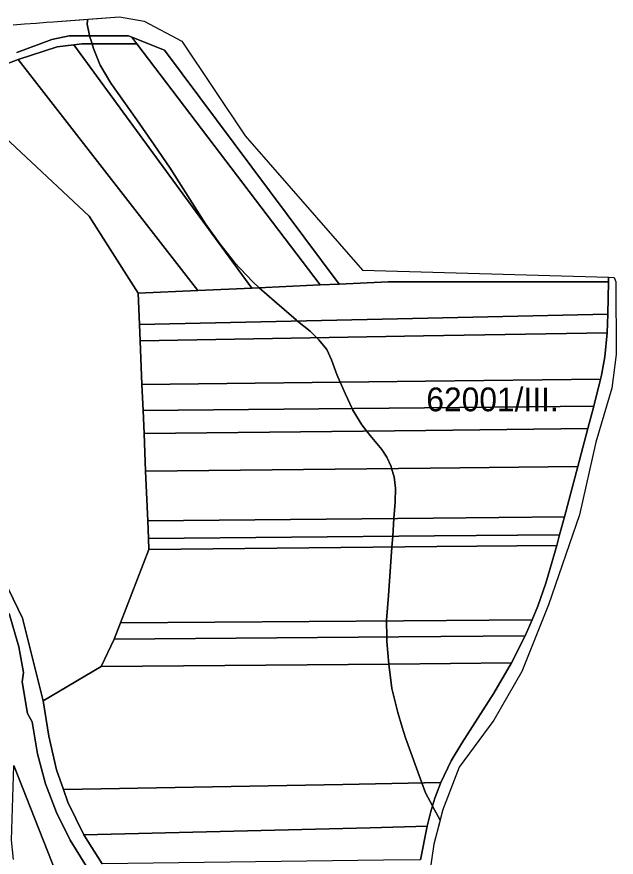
# Model space of a CAD drawing. Extents: x -521939 to -516426, y -1197857 to -1189551.
# Drawn here: x -518660 to -518281, y -1190549 to -1190018 of the extents above; entities that cross this region are included whole.
import ezdxf

# ---------------------------------------------------------------- set-up
doc = ezdxf.new("R2010")
doc.units = 0
for name, color, linetype in [('95560013', 7, 'Continuous'), ('95630013', 7, 'Continuous'), ('95640013', 7, 'Continuous'), ('95660013', 7, 'Continuous')]:
    doc.layers.add(name, color=color, linetype=linetype)

msp = doc.modelspace()

# ---------------------------------------------------------------- linework, layer by layer
at = {"layer": '95560013'}
for points in [[(-518456.27, -1190186.72), (-518468.38, -1190187.27), (-518584.12, -1190034.97), (-518587.33, -1190030.75), (-518566.71, -1190038.83)], [(-518659.18, -1190044.75), (-518634.54, -1190036.84), (-518624.04, -1190035.52), (-518511.43, -1190189.22), (-518545.67, -1190190.78)], [(-518468.38, -1190187.27), (-518511.43, -1190189.22), (-518624.04, -1190035.52), (-518618.94, -1190034.88), (-518584.12, -1190034.97)], [(-518659.18, -1190044.75), (-518545.67, -1190190.78), (-518583.4, -1190192.5), (-518614.2, -1190143.77), (-518700.81, -1190062.95), (-518682.38, -1190053.63)], [(-518309.38, -1190185.23), (-518286.16, -1190185.34), (-518286.71, -1190205.7), (-518400.36, -1190208.22), (-518582.56, -1190212.26), (-518583.4, -1190192.5), (-518545.67, -1190190.78), (-518511.43, -1190189.22), (-518468.38, -1190187.27), (-518456.27, -1190186.72), (-518425.5, -1190185.32)], [(-518286.71, -1190205.7), (-518287.13, -1190217.42), (-518403.08, -1190219.46), (-518582.12, -1190222.61), (-518582.56, -1190212.26), (-518400.36, -1190208.22)], [(-518582.12, -1190222.61), (-518403.08, -1190219.46), (-518287.13, -1190217.42), (-518288.62, -1190232.59), (-518290.64, -1190244.33), (-518291.28, -1190246.88), (-518401.8, -1190248.12), (-518580.95, -1190250.13)], [(-518580.95, -1190250.13), (-518401.8, -1190248.12), (-518291.28, -1190246.88), (-518295.47, -1190263.81), (-518380.3, -1190264.65), (-518580.25, -1190266.63)], [(-518295.47, -1190263.81), (-518299.25, -1190278.02), (-518401.7, -1190279.12), (-518579.59, -1190281.03), (-518580.25, -1190266.63), (-518380.3, -1190264.65)], [(-518299.25, -1190278.02), (-518305.7, -1190301.96), (-518398.92, -1190302.93), (-518578.63, -1190304.8), (-518579.59, -1190281.03), (-518401.7, -1190279.12)], [(-518305.7, -1190301.96), (-518314.06, -1190333.78), (-518397.02, -1190334.59), (-518577.28, -1190336.35), (-518578.63, -1190304.8), (-518398.92, -1190302.93)], [(-518314.06, -1190333.78), (-518317.18, -1190345.08), (-518396.06, -1190345.8), (-518576.83, -1190347.45), (-518577.28, -1190336.35), (-518397.02, -1190334.59)], [(-518576.83, -1190347.45), (-518396.06, -1190345.8), (-518317.18, -1190345.08), (-518318.94, -1190351.82), (-518394.76, -1190352.55), (-518576.52, -1190354.3)], [(-518318.94, -1190351.82), (-518325.77, -1190375.74), (-518330.88, -1190390.26), (-518334.44, -1190398.87), (-518415.69, -1190399.47), (-518594.44, -1190400.79), (-518576.52, -1190354.3), (-518394.76, -1190352.55)], [(-518334.44, -1190398.87), (-518338.77, -1190408.89), (-518418.61, -1190409.56), (-518598.55, -1190411.07), (-518594.44, -1190400.79), (-518415.69, -1190399.47)], [(-518598.55, -1190411.07), (-518418.61, -1190409.56), (-518338.77, -1190408.89), (-518347.39, -1190426.07), (-518424.58, -1190426.74), (-518606.61, -1190428.32)], [(-518347.39, -1190426.07), (-518358.61, -1190445.16), (-518378.92, -1190476.76), (-518385.53, -1190487.88), (-518392.13, -1190501.65), (-518453.95, -1190502.76), (-518630.5, -1190505.93), (-518634.82, -1190493.56), (-518639.66, -1190472.37), (-518643.4, -1190450.09), (-518606.61, -1190428.32), (-518424.58, -1190426.74)], [(-518630.5, -1190505.93), (-518453.95, -1190502.76), (-518392.13, -1190501.65), (-518395.87, -1190511.57), (-518398.47, -1190519.8), (-518400.83, -1190529.26), (-518436.83, -1190530.17), (-518617.62, -1190534.74), (-518627.66, -1190514.06)], [(-518617.62, -1190534.74), (-518436.83, -1190530.17), (-518400.83, -1190529.26), (-518405.05, -1190550.44), (-518428.37, -1190550.73), (-518606.08, -1190552.94)]]:
    msp.add_lwpolyline(points, close=True, dxfattribs=at)
at = {"layer": '95630013'}
for points in [[(-518664.69, -1190394.88), (-518658.7, -1190415.83), (-518655.63, -1190432.12), (-518656.65, -1190438.04), (-518653.27, -1190457.92), (-518650.35, -1190463.17), (-518646.9, -1190483.5), (-518641.79, -1190502.34), (-518634.89, -1190520.6), (-518626.27, -1190538.11), (-518616, -1190554.71)], [(-518662, -1190550.2), (-518663.34, -1190537.95), (-518661.8, -1190490.82), (-518627.12, -1190579.12)], [(-518627.12, -1190579.12), (-518661.8, -1190490.82)]]:
    msp.add_lwpolyline(points, dxfattribs=at)
at = {"layer": '95640013'}
for points in [[(-518662.16, -1190022.9), (-518655.1, -1190022.37), (-518647.72, -1190021.81), (-518641.1, -1190021.31), (-518636.93, -1190021), (-518595.19, -1190017.86), (-518579.43, -1190020.59), (-518555.8, -1190033.18), (-518515.7, -1190093.14), (-518441.52, -1190177.94), (-518286.14, -1190182.43), (-518286.16, -1190185.34), (-518309.38, -1190185.23), (-518425.5, -1190185.32), (-518456.27, -1190186.72), (-518566.71, -1190038.83), (-518587.33, -1190030.75), (-518589.5, -1190029.9), (-518626.95, -1190029.79), (-518637.85, -1190032.2), (-518659.99, -1190040.35)], [(-518659.99, -1190040.35), (-518637.85, -1190032.2), (-518626.95, -1190029.79), (-518589.5, -1190029.9), (-518587.33, -1190030.75), (-518584.12, -1190034.97), (-518618.94, -1190034.88), (-518624.04, -1190035.52), (-518634.54, -1190036.84), (-518659.18, -1190044.75), (-518682.38, -1190053.63)], [(-518700.81, -1190062.95), (-518614.2, -1190143.77), (-518583.4, -1190192.5), (-518582.56, -1190212.26), (-518582.12, -1190222.61), (-518580.95, -1190250.13), (-518580.25, -1190266.63), (-518579.59, -1190281.03), (-518578.63, -1190304.8), (-518577.28, -1190336.35), (-518576.83, -1190347.45), (-518576.52, -1190354.3), (-518594.44, -1190400.79), (-518598.55, -1190411.07), (-518606.61, -1190428.32), (-518643.4, -1190450.09), (-518656.44, -1190397.83), (-518674.29, -1190361.03)], [(-518405.05, -1190550.44), (-518400.83, -1190529.26), (-518398.47, -1190519.8), (-518395.87, -1190511.57), (-518392.13, -1190501.65), (-518385.53, -1190487.88), (-518378.92, -1190476.76), (-518358.61, -1190445.16), (-518347.39, -1190426.07), (-518338.77, -1190408.89), (-518334.44, -1190398.87), (-518330.88, -1190390.26), (-518325.77, -1190375.74), (-518318.94, -1190351.82), (-518317.18, -1190345.08), (-518314.06, -1190333.78), (-518305.7, -1190301.96), (-518299.25, -1190278.02), (-518295.47, -1190263.81), (-518291.28, -1190246.88), (-518290.64, -1190244.33), (-518288.62, -1190232.59), (-518287.13, -1190217.42), (-518286.71, -1190205.7), (-518286.16, -1190185.34), (-518286.14, -1190182.43), (-518282.66, -1190182.53), (-518281.49, -1190185.23), (-518281.37, -1190231.25), (-518284.14, -1190252.55), (-518294.15, -1190286.66), (-518304.44, -1190332.58), (-518324.06, -1190389.31), (-518340.9, -1190431.55), (-518358.63, -1190462.17), (-518380.57, -1190491.95), (-518391.03, -1190519.28), (-518396.58, -1190540.6), (-518401.98, -1190577.95)], [(-518674.29, -1190361.03), (-518656.44, -1190397.83), (-518643.4, -1190450.09), (-518639.66, -1190472.37), (-518634.82, -1190493.56), (-518630.5, -1190505.93), (-518627.66, -1190514.06), (-518617.62, -1190534.74), (-518606.08, -1190552.94)], [(-518616, -1190554.71), (-518626.27, -1190538.11), (-518634.89, -1190520.6), (-518641.79, -1190502.34), (-518646.9, -1190483.5), (-518650.35, -1190463.17), (-518653.27, -1190457.92), (-518656.65, -1190438.04), (-518655.63, -1190432.12), (-518658.7, -1190415.83), (-518664.69, -1190394.88)]]:
    msp.add_lwpolyline(points, dxfattribs=at)
at = {"layer": '95660013'}
for points in [[(-518615.15, -1190019.36), (-518595.19, -1190017.86), (-518579.43, -1190020.59), (-518555.8, -1190033.18), (-518515.7, -1190093.14), (-518441.52, -1190177.94), (-518286.14, -1190182.43), (-518282.66, -1190182.53), (-518281.49, -1190185.23), (-518281.37, -1190231.25), (-518284.14, -1190252.55), (-518294.15, -1190286.66), (-518304.44, -1190332.58), (-518324.06, -1190389.31), (-518340.9, -1190431.55), (-518358.63, -1190462.17), (-518380.57, -1190491.95), (-518391.03, -1190519.28), (-518392.62, -1190525.4), (-518397.29, -1190516.55), (-518397.39, -1190516.37), (-518401.75, -1190508.1), (-518404.03, -1190501.86), (-518414.43, -1190473.36), (-518416.49, -1190466.67), (-518419.35, -1190457.4), (-518423.11, -1190442.14), (-518424.99, -1190426.88), (-518425, -1190426.74), (-518426.16, -1190412.56), (-518426.21, -1190409.62), (-518426.39, -1190399.55), (-518426.4, -1190398.95), (-518425.22, -1190383.45), (-518423.03, -1190352.82), (-518422.54, -1190346.04), (-518421.74, -1190334.83), (-518421, -1190324.53), (-518420.76, -1190315.61), (-518421.7, -1190308.57), (-518423.24, -1190303.18), (-518423.58, -1190302), (-518426.16, -1190296.13), (-518429.45, -1190291.2), (-518436.73, -1190282.28), (-518438.99, -1190279.52), (-518442.12, -1190275.71), (-518447.76, -1190266.31), (-518448.22, -1190265.32), (-518452.45, -1190256.22), (-518455.7, -1190248.72), (-518457.85, -1190243.78), (-518461.14, -1190234.62), (-518464.19, -1190228.05), (-518469.12, -1190221.95), (-518470.48, -1190220.65), (-518474.76, -1190216.55), (-518482.7, -1190210.05), (-518483.31, -1190209.55), (-518485.08, -1190208.1), (-518497.29, -1190197.53), (-518506.78, -1190189.01), (-518511.14, -1190185.09), (-518522.41, -1190173.12), (-518531.8, -1190161.38), (-518540.72, -1190148.71), (-518563.02, -1190113.49), (-518573.17, -1190098.83), (-518584.15, -1190082.98), (-518600.58, -1190059.74), (-518607.39, -1190048.47), (-518611.55, -1190037.96), (-518612.45, -1190034.9), (-518613.94, -1190029.83), (-518614.31, -1190028.57), (-518615.53, -1190022.5), (-518615.26, -1190020.28), (-518615.15, -1190019.36)], [(-518662.16, -1190022.9), (-518655.1, -1190022.37), (-518647.72, -1190021.81), (-518641.1, -1190021.31), (-518636.93, -1190021), (-518615.15, -1190019.36), (-518615.26, -1190020.28), (-518615.53, -1190022.5), (-518614.31, -1190028.57), (-518613.94, -1190029.83), (-518612.45, -1190034.9), (-518611.55, -1190037.96), (-518607.39, -1190048.47), (-518600.58, -1190059.74), (-518584.15, -1190082.98), (-518573.17, -1190098.83), (-518563.02, -1190113.49), (-518540.72, -1190148.71), (-518531.8, -1190161.38), (-518522.41, -1190173.12), (-518511.14, -1190185.09), (-518506.78, -1190189.01), (-518497.29, -1190197.53), (-518485.08, -1190208.1), (-518483.31, -1190209.55), (-518482.7, -1190210.05), (-518474.76, -1190216.55), (-518470.48, -1190220.65), (-518469.12, -1190221.95), (-518464.19, -1190228.05), (-518461.14, -1190234.62), (-518457.85, -1190243.78), (-518455.7, -1190248.72), (-518452.45, -1190256.22), (-518448.22, -1190265.32), (-518447.76, -1190266.31), (-518442.12, -1190275.71), (-518438.99, -1190279.52), (-518436.73, -1190282.28), (-518429.45, -1190291.2), (-518426.16, -1190296.13), (-518423.58, -1190302), (-518423.24, -1190303.18), (-518421.7, -1190308.57), (-518420.76, -1190315.61), (-518421, -1190324.53), (-518421.74, -1190334.83), (-518422.54, -1190346.04), (-518423.03, -1190352.82), (-518425.22, -1190383.45), (-518426.4, -1190398.95), (-518426.39, -1190399.55), (-518426.21, -1190409.62), (-518426.16, -1190412.56), (-518425, -1190426.74), (-518424.99, -1190426.88), (-518423.11, -1190442.14), (-518419.35, -1190457.4), (-518416.49, -1190466.67), (-518414.43, -1190473.36), (-518404.03, -1190501.86), (-518401.75, -1190508.1), (-518397.39, -1190516.37), (-518397.29, -1190516.55), (-518392.62, -1190525.4), (-518396.58, -1190540.6), (-518401.98, -1190577.95)]]:
    msp.add_lwpolyline(points, dxfattribs=at)

# ---------------------------------------------------------------- texts
msp.add_text('62001/III.', height=15, dxfattribs=at).set_placement((-518401.29, -1190267.08))

doc.saveas('drawing.dxf')
